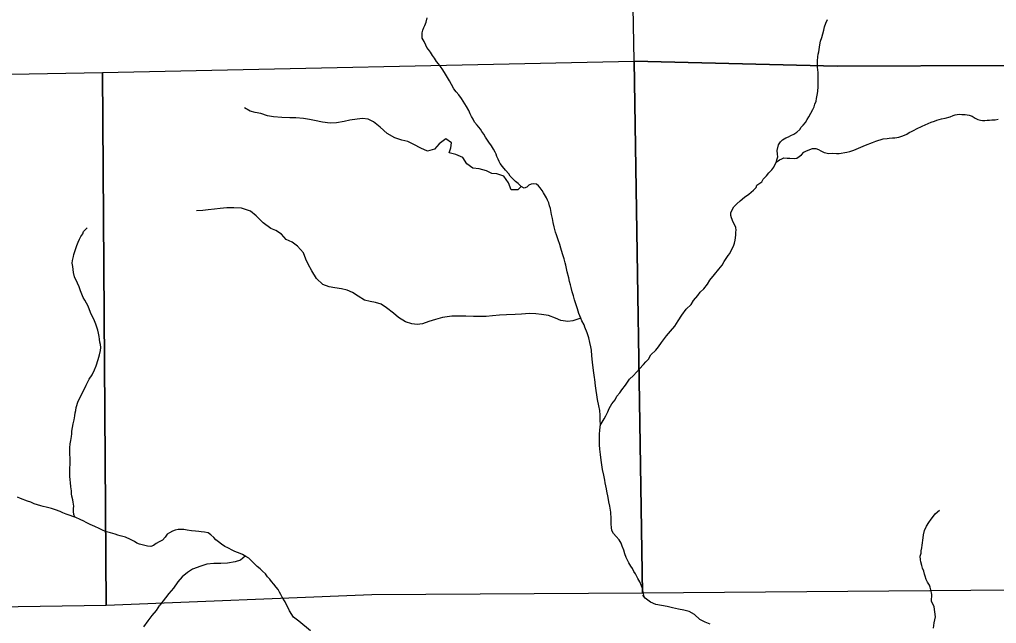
# Model space of a CAD drawing. Extents: x -21.1 to 50.3, y -4.9 to 22.1.
# Drawn here: x -19.459 to -17.599, y 17.537 to 18.687 of the extents above; entities that cross this region are included whole.
import ezdxf

# ---------------------------------------------------------------- set-up
doc = ezdxf.new("R2010")
doc.units = 0
doc.layers.add('GM_X_Minor_River', color=7, linetype='Continuous')
doc.layers.add('GM_X_Section', color=7, linetype='Continuous')

msp = doc.modelspace()

# ---------------------------------------------------------------- linework, layer by layer
at = {"layer": 'GM_X_Minor_River'}
for points in [[(-18.485, 18.3739), (-18.4891, 18.372), (-18.4929, 18.3678), (-18.4978, 18.3662), (-18.5039, 18.3692), (-18.5096, 18.3748), (-18.5146, 18.3786), (-18.5188, 18.3831), (-18.5245, 18.3887), (-18.5269, 18.3933), (-18.5337, 18.4004), (-18.5395, 18.4076), (-18.5437, 18.4129), (-18.5457, 18.417), (-18.5472, 18.4215), (-18.5499, 18.4265), (-18.5511, 18.4306), (-18.5534, 18.4348), (-18.5565, 18.4401), (-18.5604, 18.4465), (-18.5654, 18.454), (-18.5688, 18.4593), (-18.5719, 18.4634), (-18.575, 18.4687), (-18.5784, 18.474), (-18.5811, 18.4782), (-18.5877, 18.4864), (-18.5923, 18.4917), (-18.5954, 18.4974), (-18.5984, 18.5027), (-18.6011, 18.5079), (-18.6031, 18.514), (-18.6081, 18.5215), (-18.6174, 18.5366), (-18.6227, 18.5438), (-18.6277, 18.5498), (-18.6319, 18.5555), (-18.6362, 18.5638), (-18.6404, 18.5706), (-18.6439, 18.5766), (-18.6478, 18.5834), (-18.6528, 18.5917), (-18.6574, 18.5977), (-18.6612, 18.603), (-18.6647, 18.6075), (-18.6685, 18.6136), (-18.6727, 18.6189), (-18.6766, 18.6249), (-18.6801, 18.6302), (-18.6831, 18.6343), (-18.6854, 18.6385), (-18.6882, 18.6453), (-18.6924, 18.6521), (-18.6925, 18.6578), (-18.6921, 18.6619), (-18.6907, 18.6669), (-18.6888, 18.6718), (-18.6873, 18.676), (-18.6848, 18.6825), (-18.6826, 18.6905)], [(-17.9382, 18.569), (-17.9384, 18.5868), (-17.9388, 18.591), (-17.9393, 18.5974), (-17.9393, 18.6024), (-17.9398, 18.6088), (-17.9387, 18.616), (-17.938, 18.6214), (-17.9373, 18.6259), (-17.9348, 18.6388), (-17.9337, 18.6461), (-17.9315, 18.6533), (-17.9297, 18.6601), (-17.9275, 18.667), (-17.926, 18.6731), (-17.9234, 18.6803), (-17.9205, 18.6875)], [(-18.3531, 17.9143), (-18.3459, 17.9267), (-18.3426, 17.9328), (-18.3389, 17.9401), (-18.3363, 17.9465), (-18.3314, 17.9553), (-18.3247, 17.9633), (-18.3214, 17.9698), (-18.3157, 17.9767), (-18.312, 17.982), (-18.3053, 17.9908), (-18.2974, 18.0023), (-18.2899, 18.0092), (-18.2787, 18.0218), (-18.2708, 18.0302), (-18.2663, 18.0352), (-18.2611, 18.0405), (-18.2566, 18.0486), (-18.2472, 18.0574), (-18.242, 18.0639), (-18.2368, 18.0723), (-18.227, 18.0852), (-18.2195, 18.094), (-18.2113, 18.1032), (-18.2046, 18.1132), (-18.1979, 18.1242), (-18.1893, 18.1357), (-18.1799, 18.1449), (-18.1754, 18.1525), (-18.1672, 18.1617), (-18.1631, 18.1678), (-18.1559, 18.1743), (-18.1488, 18.1831), (-18.1444, 18.1907), (-18.1358, 18.2018), (-18.1271, 18.2121), (-18.1212, 18.2198), (-18.1171, 18.2266), (-18.1133, 18.232), (-18.1096, 18.2377), (-18.1062, 18.2419), (-18.1018, 18.2511), (-18.0995, 18.256), (-18.0977, 18.2613), (-18.0966, 18.2674), (-18.0955, 18.2716), (-18.0948, 18.2773), (-18.0949, 18.2822), (-18.0945, 18.2864), (-18.0953, 18.291), (-18.0977, 18.297), (-18.1004, 18.3012), (-18.1035, 18.3095), (-18.1043, 18.314), (-18.1043, 18.319), (-18.1029, 18.3235), (-18.0988, 18.3304), (-18.0931, 18.3361), (-18.0868, 18.3419), (-18.0785, 18.3492), (-18.0702, 18.3549), (-18.0612, 18.3622), (-18.0563, 18.3676), (-18.0552, 18.3721), (-18.0458, 18.3783), (-18.0428, 18.3833), (-18.0365, 18.3898), (-18.0324, 18.3955), (-18.0267, 18.4012), (-18.023, 18.4062), (-18.0208, 18.4104), (-18.0185, 18.4153), (-18.0167, 18.4203), (-18.0152, 18.4256), (-18.0157, 18.4309), (-18.0161, 18.4381), (-18.014, 18.4488), (-18.0102, 18.4541), (-18.0061, 18.4583), (-18.0001, 18.4622), (-17.9948, 18.4641), (-17.9906, 18.4664), (-17.9846, 18.4692), (-17.979, 18.4726), (-17.9729, 18.478), (-17.9707, 18.4822), (-17.967, 18.4864), (-17.9625, 18.4914), (-17.9595, 18.4971), (-17.9558, 18.5021), (-17.952, 18.5089), (-17.9483, 18.5162), (-17.9461, 18.5211), (-17.9446, 18.5264), (-17.9424, 18.5318), (-17.9413, 18.5371), (-17.9403, 18.5432), (-17.9392, 18.5504), (-17.9385, 18.5595), (-17.9382, 18.5644), (-17.9382, 18.569)], [(-18.5039, 18.3692), (-18.5102, 18.3629), (-18.5227, 18.3628), (-18.5277, 18.3761), (-18.5369, 18.3889), (-18.5498, 18.3937), (-18.5596, 18.3941), (-18.5699, 18.3989), (-18.5839, 18.403), (-18.596, 18.4044), (-18.607, 18.4127), (-18.6147, 18.4248), (-18.6279, 18.4304), (-18.6408, 18.4333), (-18.6379, 18.4432), (-18.6364, 18.4527), (-18.6474, 18.4602), (-18.6599, 18.4506), (-18.6689, 18.4407), (-18.6821, 18.4365), (-18.695, 18.4424), (-18.7079, 18.4496), (-18.7193, 18.4548), (-18.7307, 18.4577), (-18.7443, 18.4618), (-18.7587, 18.4704), (-18.7721, 18.4821), (-18.7846, 18.4927), (-18.7952, 18.4975), (-18.8055, 18.4986), (-18.816, 18.4977), (-18.8297, 18.4958), (-18.841, 18.493), (-18.855, 18.4907), (-18.8675, 18.4898), (-18.8818, 18.4916), (-18.8974, 18.4949), (-18.9068, 18.4967), (-18.9182, 18.4986), (-18.9326, 18.5), (-18.9443, 18.4999), (-18.9595, 18.5009), (-18.9754, 18.5023), (-18.9864, 18.5042), (-18.9996, 18.5082), (-19.0099, 18.5101), (-19.0197, 18.513), (-19.0307, 18.5194)], [(-18.0185, 18.4155), (-18.0121, 18.42), (-18.0076, 18.4223), (-18.0035, 18.4242), (-17.997, 18.4235), (-17.9925, 18.4232), (-17.9841, 18.4225), (-17.9788, 18.4233), (-17.9702, 18.4298), (-17.9653, 18.4344), (-17.9604, 18.4375), (-17.9491, 18.4414), (-17.9426, 18.4415), (-17.9377, 18.4396), (-17.9331, 18.4374), (-17.927, 18.434), (-17.9179, 18.4322), (-17.9115, 18.4326), (-17.9035, 18.4323), (-17.8982, 18.4324), (-17.8838, 18.4344), (-17.8782, 18.436), (-17.8702, 18.4387), (-17.857, 18.4445), (-17.848, 18.448), (-17.8348, 18.4534), (-17.8283, 18.4558), (-17.8147, 18.4601), (-17.8072, 18.4609), (-17.803, 18.4613), (-17.7966, 18.4618), (-17.7924, 18.4618), (-17.7848, 18.463), (-17.7788, 18.4653), (-17.7739, 18.4669), (-17.7697, 18.4692), (-17.7648, 18.4719), (-17.7607, 18.4738), (-17.7554, 18.4769), (-17.7509, 18.4792), (-17.74, 18.4843), (-17.7343, 18.487), (-17.723, 18.4916), (-17.7166, 18.494), (-17.7124, 18.4959), (-17.7033, 18.4983), (-17.6965, 18.4995), (-17.6867, 18.5022), (-17.6814, 18.5045), (-17.6773, 18.5061), (-17.6701, 18.5069), (-17.6648, 18.5066), (-17.6587, 18.5063), (-17.6507, 18.5052), (-17.645, 18.5034), (-17.6393, 18.4996), (-17.634, 18.497), (-17.6294, 18.4955), (-17.6252, 18.4952), (-17.6211, 18.4948), (-17.6165, 18.4956), (-17.612, 18.4957), (-17.6074, 18.4961), (-17.601, 18.4962), (-17.5953, 18.4977)], [(-18.2694, 17.5877), (-18.2713, 17.5969), (-18.2729, 17.6037), (-18.2745, 17.609), (-18.278, 17.6162), (-18.2815, 17.623), (-18.2861, 17.6317), (-18.2895, 17.6362), (-18.2919, 17.6419), (-18.295, 17.6464), (-18.2988, 17.6524), (-18.3011, 17.6577), (-18.3038, 17.663), (-18.3066, 17.6698), (-18.3085, 17.677), (-18.3113, 17.6842), (-18.3136, 17.6903), (-18.3171, 17.6963), (-18.3228, 17.7027), (-18.3278, 17.7083), (-18.3309, 17.714), (-18.3317, 17.7201), (-18.3321, 17.7265), (-18.3323, 17.7367), (-18.3331, 17.7493), (-18.3348, 17.7606), (-18.3367, 17.7686), (-18.3383, 17.7773), (-18.3404, 17.789), (-18.3412, 17.7936), (-18.3436, 17.8053), (-18.3444, 17.8099), (-18.3464, 17.8193), (-18.3491, 17.8307), (-18.3511, 17.8436), (-18.3516, 17.8481), (-18.3528, 17.8587), (-18.3541, 17.869), (-18.3545, 17.8773), (-18.3546, 17.8902), (-18.3543, 17.897), (-18.3537, 17.9058), (-18.353, 17.9156), (-18.3531, 17.9244), (-18.3532, 17.9339), (-18.354, 17.9426), (-18.356, 17.9517), (-18.3581, 17.9638), (-18.3621, 17.9895), (-18.3637, 18.0017), (-18.3642, 18.0058), (-18.3654, 18.0142), (-18.3666, 18.024), (-18.3679, 18.035), (-18.3691, 18.0468), (-18.37, 18.0574), (-18.3712, 18.0642), (-18.3728, 18.0725), (-18.3752, 18.0812), (-18.3779, 18.0907), (-18.3826, 18.1013), (-18.3841, 18.1058), (-18.388, 18.1134), (-18.3899, 18.1183), (-18.3938, 18.1274), (-18.3966, 18.1361), (-18.4009, 18.1497), (-18.402, 18.1538), (-18.4044, 18.161), (-18.4064, 18.169), (-18.4087, 18.1773), (-18.4099, 18.1819), (-18.4115, 18.1883), (-18.4131, 18.1955), (-18.4162, 18.2068), (-18.419, 18.2197), (-18.4198, 18.2239), (-18.4218, 18.2315), (-18.4241, 18.2394), (-18.4269, 18.2477), (-18.4284, 18.2519), (-18.43, 18.2587), (-18.4335, 18.2678), (-18.4363, 18.2772), (-18.4386, 18.2825), (-18.441, 18.2924), (-18.4429, 18.3007), (-18.4441, 18.3083), (-18.4461, 18.3162), (-18.4478, 18.3276), (-18.4497, 18.3325), (-18.4509, 18.3382), (-18.4536, 18.3435), (-18.4555, 18.3476), (-18.4609, 18.3574), (-18.464, 18.362), (-18.4675, 18.3665), (-18.4705, 18.3706), (-18.4747, 18.3736), (-18.4808, 18.3743), (-18.485, 18.3739)], [(-18.39, 18.1185), (-18.4053, 18.1133), (-18.4151, 18.1125), (-18.4284, 18.1139), (-18.4382, 18.1184), (-18.4515, 18.1236), (-18.4652, 18.1254), (-18.4758, 18.1269), (-18.4879, 18.1275), (-18.503, 18.1263), (-18.5151, 18.1258), (-18.5314, 18.125), (-18.545, 18.1241), (-18.5582, 18.1233), (-18.5703, 18.122), (-18.5802, 18.1216), (-18.5942, 18.1219), (-18.6093, 18.1225), (-18.6358, 18.1223), (-18.6532, 18.1196), (-18.6671, 18.1161), (-18.6796, 18.1122), (-18.6917, 18.1079), (-18.7019, 18.1067), (-18.7117, 18.1078), (-18.7242, 18.1115), (-18.7372, 18.1197), (-18.7471, 18.128), (-18.76, 18.1382), (-18.7702, 18.1453), (-18.7809, 18.1487), (-18.7911, 18.1505), (-18.8017, 18.1531), (-18.8139, 18.1606), (-18.8249, 18.1677), (-18.8351, 18.1722), (-18.8457, 18.1744), (-18.8582, 18.1766), (-18.8692, 18.178), (-18.8814, 18.1829), (-18.8935, 18.1942), (-18.902, 18.2085), (-18.9092, 18.2214), (-18.9135, 18.2312), (-18.9184, 18.2429), (-18.9295, 18.2554), (-18.9398, 18.2632), (-18.9511, 18.2685), (-18.9599, 18.2787), (-18.9709, 18.2858), (-18.9804, 18.2891), (-18.9952, 18.3), (-19.0082, 18.3132), (-19.0192, 18.3226), (-19.0363, 18.3282), (-19.051, 18.3285), (-19.0639, 18.3284), (-19.0768, 18.3275), (-19.0874, 18.3263), (-19.0995, 18.3247), (-19.11, 18.3239), (-19.1218, 18.3231)], [(-19.3538, 17.7397), (-19.3551, 17.7445), (-19.3559, 17.7502), (-19.3559, 17.7559), (-19.3556, 17.7608), (-19.3564, 17.768), (-19.3573, 17.7729), (-19.3592, 17.7794), (-19.36, 17.7843), (-19.3601, 17.7896), (-19.3609, 17.7972), (-19.3618, 17.8055), (-19.3626, 17.8108), (-19.363, 17.818), (-19.3631, 17.8226), (-19.3631, 17.8283), (-19.3628, 17.8336), (-19.3625, 17.8397), (-19.3628, 17.8715), (-19.3621, 17.8791), (-19.3611, 17.8856), (-19.36, 17.8932), (-19.3593, 17.8981), (-19.359, 17.9031), (-19.3579, 17.9107), (-19.3568, 17.9175), (-19.355, 17.9251), (-19.3536, 17.9327), (-19.3529, 17.938), (-19.3518, 17.9426), (-19.3511, 17.9487), (-19.347, 17.9605), (-19.3426, 17.9688), (-19.3318, 17.991), (-19.3292, 17.9959), (-19.3259, 18.0024), (-19.3206, 18.0108), (-19.3162, 18.0199), (-19.3129, 18.0275), (-19.3092, 18.0397), (-19.3066, 18.0489), (-19.3048, 18.0568), (-19.3041, 18.0629), (-19.3049, 18.0682), (-19.3057, 18.0731), (-19.3066, 18.0788), (-19.3074, 18.0834), (-19.3082, 18.0898), (-19.3098, 18.0959), (-19.3137, 18.1072), (-19.3176, 18.1167), (-19.3206, 18.1223), (-19.3234, 18.1291), (-19.328, 18.1412), (-19.3346, 18.1529), (-19.3377, 18.1578), (-19.3404, 18.1643), (-19.3424, 18.1707), (-19.3455, 18.1783), (-19.3486, 18.1851), (-19.354, 18.1972), (-19.356, 18.2055), (-19.3576, 18.2169), (-19.3588, 18.2233), (-19.3581, 18.2286), (-19.3563, 18.2358), (-19.3552, 18.24), (-19.3522, 18.2492), (-19.3497, 18.2568), (-19.3471, 18.2636), (-19.3449, 18.269), (-19.3419, 18.2739), (-19.3385, 18.2793), (-19.3367, 18.2834), (-19.3299, 18.2903)], [(-18.9528, 17.5781), (-18.9586, 17.5876), (-18.9613, 17.5925), (-18.9636, 17.5967), (-18.9664, 17.6016), (-18.9702, 17.6065), (-18.9744, 17.6121), (-18.979, 17.6174), (-18.9825, 17.6216), (-18.9867, 17.6261), (-18.9905, 17.6317), (-18.9959, 17.6366), (-19.0009, 17.6411), (-19.0062, 17.646), (-19.012, 17.6516), (-19.0177, 17.6573), (-19.0223, 17.6614), (-19.028, 17.6648), (-19.0345, 17.6685), (-19.039, 17.6704), (-19.044, 17.6726), (-19.0486, 17.6744), (-19.0527, 17.6763), (-19.0623, 17.6812), (-19.0676, 17.6838), (-19.0745, 17.6882), (-19.0798, 17.6928), (-19.0848, 17.6965), (-19.089, 17.701), (-19.0947, 17.7059), (-19.0997, 17.71), (-19.1069, 17.7111), (-19.113, 17.7118), (-19.1175, 17.7121), (-19.124, 17.7128), (-19.1316, 17.7135), (-19.1399, 17.715), (-19.146, 17.716), (-19.1513, 17.7164), (-19.157, 17.716), (-19.1623, 17.7148), (-19.1676, 17.7132), (-19.1732, 17.7101), (-19.1774, 17.707), (-19.1818, 17.7017), (-19.1863, 17.696), (-19.1931, 17.6925), (-19.1984, 17.6894), (-19.204, 17.6859), (-19.2089, 17.684), (-19.215, 17.6843), (-19.2302, 17.688), (-19.2352, 17.6902), (-19.2401, 17.6936), (-19.2474, 17.6973), (-19.2573, 17.7018), (-19.2671, 17.7043), (-19.2717, 17.7054), (-19.2766, 17.7073), (-19.2854, 17.7098), (-19.293, 17.7117), (-19.2994, 17.7143), (-19.3071, 17.718), (-19.3151, 17.7217), (-19.3246, 17.7258), (-19.3318, 17.7295), (-19.3364, 17.7321), (-19.3436, 17.7355), (-19.3516, 17.7388), (-19.3573, 17.7411), (-19.3623, 17.7429), (-19.3699, 17.7455), (-19.3763, 17.7481), (-19.3817, 17.7507), (-19.39, 17.7537), (-19.3976, 17.7562), (-19.4033, 17.7577), (-19.4079, 17.7588), (-19.4136, 17.7599), (-19.4185, 17.761), (-19.4246, 17.7632), (-19.4311, 17.765), (-19.4372, 17.768), (-19.4433, 17.7703), (-19.4569, 17.7754), (-19.4627, 17.778)], [(-17.722, 17.5923), (-17.7238, 17.6015), (-17.725, 17.6061), (-17.7266, 17.6102), (-17.7304, 17.6159), (-17.7327, 17.6212), (-17.7347, 17.6272), (-17.7359, 17.6314), (-17.7371, 17.6367), (-17.7394, 17.6424), (-17.7406, 17.6477), (-17.7429, 17.6545), (-17.7437, 17.6586), (-17.7438, 17.6651), (-17.7423, 17.6708), (-17.742, 17.6753), (-17.7409, 17.681), (-17.7402, 17.6864), (-17.7385, 17.7004), (-17.7378, 17.7061), (-17.7356, 17.7141), (-17.7319, 17.7225), (-17.7278, 17.7293), (-17.7229, 17.7358), (-17.7188, 17.7416), (-17.7158, 17.7461), (-17.7075, 17.753)], [(-19.0293, 17.6655), (-19.0383, 17.658), (-19.0482, 17.6545), (-19.0629, 17.6521), (-19.0758, 17.6517), (-19.0886, 17.6516), (-19.1022, 17.6504), (-19.1139, 17.6465), (-19.1294, 17.6403), (-19.1392, 17.6342), (-19.1494, 17.6258), (-19.1576, 17.6162), (-19.1655, 17.6044), (-19.1745, 17.5941), (-19.1918, 17.5723)], [(-18.9047, 17.523), (-18.9272, 17.5414), (-18.937, 17.549), (-18.9447, 17.5613), (-18.9528, 17.5781)], [(-18.1438, 17.5361), (-18.1536, 17.5399), (-18.1634, 17.545), (-18.1739, 17.5541), (-18.1841, 17.5603), (-18.1943, 17.5627), (-18.2045, 17.5646), (-18.2155, 17.567), (-18.2257, 17.5694), (-18.2366, 17.5714), (-18.2472, 17.5734), (-18.2574, 17.5776), (-18.2676, 17.5857), (-18.272, 17.5914)], [(-17.7188, 17.5282), (-17.7176, 17.5384), (-17.7152, 17.5498), (-17.7159, 17.5592), (-17.7177, 17.5687), (-17.7222, 17.5794), (-17.722, 17.5923)], [(-19.2221, 17.5307), (-19.2141, 17.542), (-19.2065, 17.5522), (-19.1981, 17.5619), (-19.1918, 17.5723)]]:
    msp.add_lwpolyline(points, dxfattribs=at)
at = {"layer": 'GM_X_Section'}
for points in [[(-18.3069, 19.6078), (-17.2775, 19.6061), (-17.2665, 18.6007), (-17.9021, 18.5987), (-18.2884, 18.6081)], [(-19.3006, 18.5861), (-18.2884, 18.6081), (-18.2725, 17.5947), (-18.7878, 17.5916), (-19.2937, 17.5712)], [(-17.2665, 18.6007), (-17.2534, 18.1589), (-17.2568, 17.6029), (-18.2725, 17.5947), (-18.2884, 18.6081), (-17.9021, 18.5987)], [(-19.3006, 18.5861), (-19.2937, 17.5712), (-20.2994, 17.5565), (-20.3158, 18.5683)]]:
    msp.add_lwpolyline(points, close=True, dxfattribs=at)

doc.saveas('drawing.dxf')
